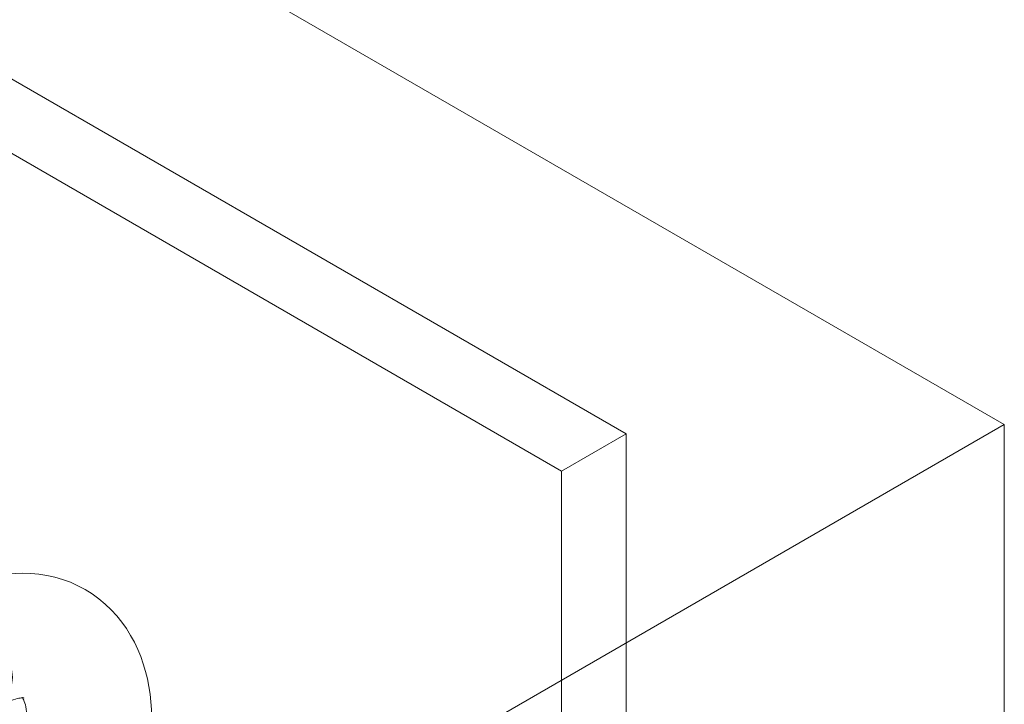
# Model space of a CAD drawing. Header units: metres. Extents: x -54598 to 1827199, y -329446 to -256744.
# Tile 345 of 474: x 205067 to 207222, y -282208 to -280709. Entities that reach past the tile are written whole.
import ezdxf

# ---------------------------------------------------------------- set-up
doc = ezdxf.new("R2010")
doc.units = ezdxf.units.M
for name, color, linetype, lineweight in [('A-WALL', 113, 'Continuous', 20), ('G-ANNO-SYMB', 7, 'Continuous', 9), ('P-PIPE', 7, 'Continuous', 20)]:
    doc.layers.add(name, color=color, linetype=linetype, lineweight=lineweight)

# ---------------------------------------------------------------- blocks, each defined once
blk = doc.blocks.new('ADSK_СтальСварка_Отвод_ГОСТ17375-2001 - Исполнение 2-670414-AKS11')
at = {"layer": 'P-PIPE', "color": 5}
for points in [[(-18560.3, 12745.7, 0), (-18576.3, 12754.2, 0), (-18592.8, 12761.6, 0), (-18609.8, 12767.8, 0), (-18627, 12772.8, 0), (-18644.4, 12776.6, 0), (-18661.8, 12779.4, 0), (-18679.3, 12781, 0), (-18696.8, 12781.5, 0), (-18714.1, 12781.1, 0), (-18731.2, 12779.7, 0), (-18748.1, 12777.4, 0), (-18764.8, 12774.2, 0), (-18781.3, 12770.3, 0), (-18797.6, 12765.6, 0), (-18813.5, 12760.3, 0), (-18829.3, 12754.2, 0), (-18844.8, 12747.5, 0), (-18860, 12740.2, 0), (-18875, 12732.4, 0), (-18884.3, 12727.1, 0)], [(-18560.3, 12745.7, 0), (-18545, 12736.1, 0), (-18530.4, 12725.5, 0), (-18516.5, 12713.9, 0), (-18503.6, 12701.5, 0), (-18491.5, 12688.4, 0), (-18480.4, 12674.6, 0), (-18470.3, 12660.3, 0), (-18461.1, 12645.5, 0), (-18452.8, 12630.3, 0), (-18445.5, 12614.7, 0), (-18439, 12598.9, 0), (-18433.4, 12582.9, 0), (-18428.5, 12566.6, 0), (-18424.4, 12550.2, 0), (-18421.1, 12533.7, 0), (-18418.5, 12517, 0), (-18416.5, 12500.3, 0), (-18415.2, 12483.5, 0), (-18414.6, 12466.6, 0), (-18414.4, 12455.8, 0)], [(-18816.1, 12720.3, 0), (-18841.1, 12731, 0), (-18864.4, 12733.3, 0), (-18884.3, 12727.1, 0)], [(-18747.8, 12490.7, 0), (-18732.5, 12504.9, 0), (-18722.9, 12526.2, 0), (-18719.6, 12553.2, 0), (-18722.9, 12583.9, 0), (-18732.5, 12616.4, 0), (-18747.8, 12648.3, 0), (-18767.8, 12677.5, 0), (-18791.1, 12702.1, 0), (-18816.1, 12720.3, 0)], [(-18694.8, 12508.3, 0), (-18694.9, 12508.4, 0), (-18695.5, 12508.4, 0), (-18696.5, 12508.5, 0), (-18698.1, 12508.5, 0), (-18700.1, 12508.4, 0), (-18702.6, 12508.2, 0), (-18705.7, 12507.7, 0), (-18709.3, 12507, 0), (-18713.3, 12505.9, 0), (-18717.8, 12504.5, 0), (-18722.8, 12502.8, 0), (-18728.1, 12500.6, 0), (-18733.8, 12498.1, 0), (-18739.8, 12495.1, 0), (-18746.1, 12491.7, 0), (-18747.8, 12490.7, 0)], [(-18698.6, 12510.5, 0), (-18698.2, 12510, 0), (-18697.6, 12509.1, 0), (-18696.9, 12507.8, 0)], [(-18696.7, 12507.6, 0), (-18695.9, 12506, 0), (-18694.9, 12503.7, 0), (-18693.8, 12500.8, 0), (-18692.6, 12497.4, 0), (-18691.5, 12493.3, 0), (-18690.5, 12488.7, 0), (-18689.5, 12483.6, 0), (-18688.7, 12477.9, 0), (-18688.1, 12471.7, 0), (-18687.6, 12465, 0), (-18687.4, 12457.8, 0), (-18687.4, 12455.8, 0)], [(-18647.5, 12400.1, 0), (-18669.1, 12416.4, 0), (-18682.8, 12435.4, 0), (-18687.4, 12455.8, 0)], [(-18414.4, 12455.8, 0), (-18419.1, 12435.4, 0), (-18432.7, 12416.4, 0), (-18454.4, 12400.1, 0), (-18482.7, 12387.5, 0), (-18515.6, 12379.7, 0), (-18550.9, 12377, 0), (-18586.3, 12379.7, 0), (-18619.2, 12387.5, 0), (-18647.5, 12400.1, 0)]]:
    blk.add_polyline3d(points, dxfattribs=at)
blk = doc.blocks.new('fasdfsf')
at = {"layer": 'A-WALL'}
for p, q in [((437823.1, 106508.6), (441443.5, 104418.4)), ((441302.1, 104336.7), (437823.1, 106345.3)), ((441302.1, 104336.7), (441443.5, 104418.4)), ((441443.5, 104418.4), (441443.5, 101152.4)), ((441302.1, 101070.7), (441302.1, 104336.7))]:
    blk.add_line(p, q, dxfattribs=at)
at = {"layer": 'G-ANNO-SYMB'}
for p, q in [((436534, 107750.6), (442271.1, 104438.3)), ((442271.1, 104438.3), (433920.5, 99617)), ((442271.1, 104438.3), (442271.1, 99909.9))]:
    blk.add_line(p, q, dxfattribs=at)
at = {"layer": 'P-PIPE', "color": 5}
blk.add_blockref('ADSK_СтальСварка_Отвод_ГОСТ17375-2001 - Исполнение 2-670414-AKS11', (458819.6, 91331.5), dxfattribs=at)

msp = doc.modelspace()

# ---------------------------------------------------------------- block references
at = {"color": 5, "lineweight": 30}
msp.add_blockref('fasdfsf', (-235048.8, -386034.1), dxfattribs=at)

doc.saveas('drawing.dxf')
